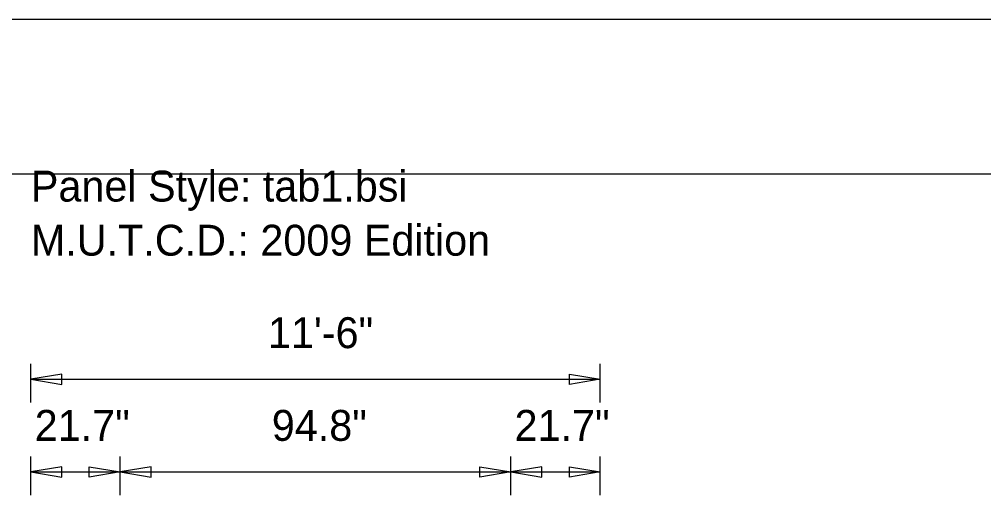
# Model space of a CAD drawing. Extents: x 1806251 to 1809821, y 414895 to 422886.
# Drawn here: x 1809676.996 to 1809679.337, y 415083.043 to 415084.226 of the extents above; entities that cross this region are included whole.
import ezdxf

# ---------------------------------------------------------------- set-up
doc = ezdxf.new("R2010")
doc.units = 0
doc.layers.add('GSDIMS', color=7, linetype='Continuous')
doc.layers.add('GSSHT', color=7, linetype='Continuous')

msp = doc.modelspace()

# ---------------------------------------------------------------- linework, layer by layer
at = {"layer": 'GSDIMS'}
for p, q in [((1809677.024, 415083.2963), (1809677.024, 415083.39)), ((1809678.406, 415083.2963), (1809678.406, 415083.39)), ((1809677.024, 415083.3525), (1809678.406, 415083.3525)), ((1809677.024, 415083.0713), (1809677.024, 415083.165)), ((1809677.2408, 415083.0713), (1809677.2408, 415083.165)), ((1809677.2408, 415083.0713), (1809677.2408, 415083.165)), ((1809678.189, 415083.0713), (1809678.189, 415083.165)), ((1809678.189, 415083.0713), (1809678.189, 415083.165)), ((1809678.406, 415083.0713), (1809678.406, 415083.165)), ((1809677.024, 415083.1275), (1809677.2408, 415083.1275)), ((1809677.2408, 415083.1275), (1809678.189, 415083.1275)), ((1809678.189, 415083.1275), (1809678.406, 415083.1275))]:
    msp.add_line(p, q, dxfattribs=at)
for points in [[(1809677.024, 415083.3525), (1809677.099, 415083.34), (1809677.099, 415083.365)], [(1809678.406, 415083.3525), (1809678.331, 415083.34), (1809678.331, 415083.365)], [(1809677.024, 415083.1275), (1809677.099, 415083.115), (1809677.099, 415083.14)], [(1809677.2408, 415083.1275), (1809677.1658, 415083.115), (1809677.1658, 415083.14)], [(1809677.2408, 415083.1275), (1809677.3158, 415083.115), (1809677.3158, 415083.14)], [(1809678.189, 415083.1275), (1809678.114, 415083.115), (1809678.114, 415083.14)], [(1809678.189, 415083.1275), (1809678.264, 415083.115), (1809678.264, 415083.14)], [(1809678.406, 415083.1275), (1809678.331, 415083.115), (1809678.331, 415083.14)]]:
    msp.add_lwpolyline(points, close=True, dxfattribs=at)
at = {"layer": 'GSSHT'}
msp.add_line((1809672.1349, 415084.2262), (1809684.8891, 415084.2262), dxfattribs=at)
msp.add_lwpolyline([(1809672.634, 415083.8512), (1809684.6381, 415083.8512), (1809684.6381, 415076.3475), (1809672.634, 415076.3475)], close=True, dxfattribs=at)

# ---------------------------------------------------------------- texts
at = {"layer": 'GSDIMS'}
for s, p in [('Panel Style: tab1.bsi', (1809677.024, 415083.7838)), ('M.U.T.C.D.: 2009 Edition', (1809677.024, 415083.6525)), ('11\'-6"', (1809677.5995, 415083.428)), ('21.7"', (1809677.0333, 415083.203)), ('94.8"', (1809677.6088, 415083.203)), ('21.7"', (1809678.198, 415083.203))]:
    msp.add_text(s, height=0.075, dxfattribs=at).set_placement(p)

doc.saveas('drawing.dxf')
